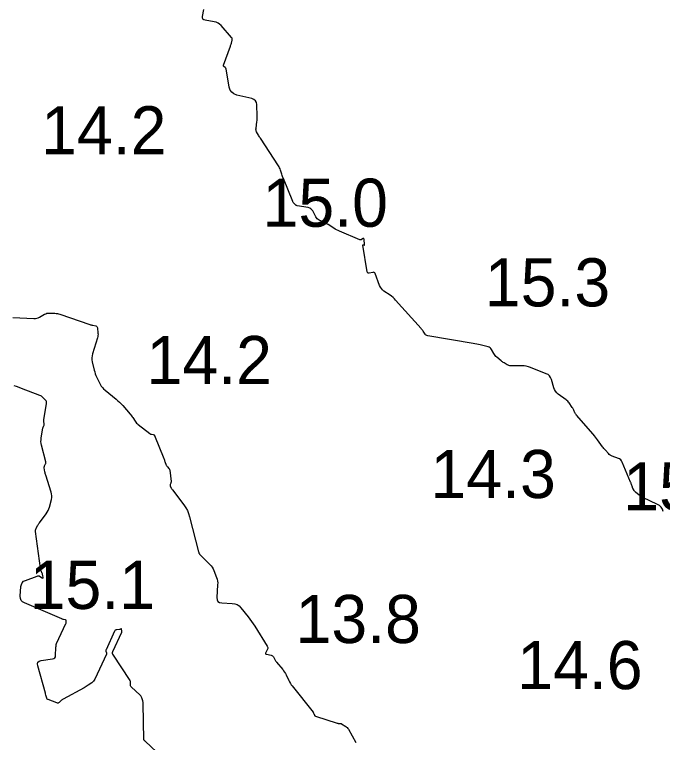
# Model space of a CAD drawing. Extents: x 1023796 to 1112670, y 656573 to 837340.
# Drawn here: x 1101060.7 to 1101127.9, y 690340.4 to 690416 of the extents above; entities that cross this region are included whole.
import ezdxf

# ---------------------------------------------------------------- set-up
doc = ezdxf.new("R2010")
doc.units = 0
doc.layers.add('V-CHAN-CONT-15FT', color=7, linetype='Continuous')
doc.layers.add('V-TOPO-SOUN', color=7, linetype='Continuous')

msp = doc.modelspace()

# ---------------------------------------------------------------- linework, layer by layer
at = {"layer": 'V-CHAN-CONT-15FT'}
for points in [[(1101127.973, 690364.406), (1101127.902, 690364.645), (1101127.783, 690364.848), (1101127.617, 690365.014), (1101127.403, 690365.143), (1101125.857, 690365.862), (1101125.764, 690365.909), (1101125.675, 690365.962), (1101125.589, 690366.02), (1101125.506, 690366.085), (1101125.1, 690366.425), (1101125.063, 690366.458), (1101125.03, 690366.494), (1101124.999, 690366.532), (1101124.972, 690366.573), (1101124.868, 690366.742), (1101124.843, 690366.785), (1101124.821, 690366.829), (1101124.802, 690366.874), (1101124.785, 690366.921), (1101124.691, 690367.214), (1101124.669, 690367.278), (1101124.647, 690367.342), (1101124.623, 690367.405), (1101124.597, 690367.468), (1101123.743, 690369.531), (1101123.673, 690369.663), (1101123.581, 690369.773), (1101123.467, 690369.859), (1101123.332, 690369.923), (1101122.674, 690370.159), (1101122.568, 690370.205), (1101122.47, 690370.262), (1101122.381, 690370.332), (1101122.299, 690370.413), (1101121.99, 690370.764), (1101121.914, 690370.853), (1101121.84, 690370.943), (1101121.768, 690371.036), (1101121.699, 690371.129), (1101121.183, 690371.84), (1101121.073, 690371.989), (1101120.96, 690372.135), (1101120.843, 690372.279), (1101120.723, 690372.42), (1101118.99, 690374.417), (1101118.942, 690374.475), (1101118.899, 690374.537), (1101118.861, 690374.602), (1101118.826, 690374.67), (1101118.699, 690374.946), (1101118.666, 690375.014), (1101118.631, 690375.081), (1101118.592, 690375.146), (1101118.551, 690375.21), (1101118.234, 690375.675), (1101118.163, 690375.77), (1101118.085, 690375.858), (1101118, 690375.939), (1101117.907, 690376.013), (1101117.087, 690376.609), (1101116.933, 690376.742), (1101116.806, 690376.894), (1101116.706, 690377.065), (1101116.635, 690377.256), (1101116.385, 690378.129), (1101116.306, 690378.325), (1101116.191, 690378.489), (1101116.04, 690378.619), (1101115.852, 690378.716), (1101114.203, 690379.366), (1101113.99, 690379.439), (1101113.774, 690379.491), (1101113.553, 690379.523), (1101113.328, 690379.535), (1101112.162, 690379.54), (1101112.067, 690379.546), (1101111.976, 690379.565), (1101111.888, 690379.595), (1101111.803, 690379.638), (1101111.471, 690379.832), (1101111.389, 690379.882), (1101111.31, 690379.936), (1101111.232, 690379.992), (1101111.157, 690380.052), (1101110.702, 690380.431), (1101110.613, 690380.512), (1101110.534, 690380.6), (1101110.463, 690380.696), (1101110.4, 690380.799), (1101110.169, 690381.225), (1101110.104, 690381.322), (1101110.024, 690381.4), (1101109.929, 690381.459), (1101109.819, 690381.499), (1101108.988, 690381.715), (1101108.81, 690381.759), (1101108.631, 690381.799), (1101108.451, 690381.835), (1101108.27, 690381.867), (1101103.549, 690382.648), (1101103.465, 690382.67), (1101103.391, 690382.707), (1101103.327, 690382.759), (1101103.273, 690382.827), (1101103.075, 690383.126), (1101103.024, 690383.2), (1101102.971, 690383.272), (1101102.915, 690383.342), (1101102.856, 690383.409), (1101100.212, 690386.365), (1101100.08, 690386.504), (1101099.941, 690386.634), (1101099.793, 690386.756), (1101099.638, 690386.868), (1101099.002, 690387.3), (1101098.854, 690387.417), (1101098.73, 690387.552), (1101098.628, 690387.705), (1101098.549, 690387.876), (1101098.088, 690389.109), (1101098.048, 690389.184), (1101097.993, 690389.231), (1101097.923, 690389.25), (1101097.838, 690389.242), (1101097.471, 690389.152), (1101097.388, 690389.144), (1101097.325, 690389.165), (1101097.282, 690389.215), (1101097.257, 690389.294), (1101096.82, 690392.061), (1101096.819, 690392.079), (1101096.825, 690392.091), (1101096.837, 690392.097), (1101096.856, 690392.096), (1101096.942, 690392.08), (1101096.961, 690392.08), (1101096.973, 690392.085), (1101096.98, 690392.098), (1101096.982, 690392.116), (1101096.935, 690392.704), (1101096.927, 690392.744), (1101096.908, 690392.765), (1101096.88, 690392.767), (1101096.843, 690392.751), (1101096.673, 690392.648), (1101096.631, 690392.628), (1101096.587, 690392.62), (1101096.542, 690392.622), (1101096.497, 690392.635), (1101094.387, 690393.516), (1101094.237, 690393.582), (1101094.091, 690393.655), (1101093.948, 690393.734), (1101093.808, 690393.82), (1101093.194, 690394.215), (1101093.086, 690394.282), (1101092.976, 690394.345), (1101092.864, 690394.404), (1101092.749, 690394.46), (1101092.288, 690394.674), (1101092.179, 690394.735), (1101092.085, 690394.81), (1101092.005, 690394.901), (1101091.939, 690395.006), (1101091.613, 690395.629), (1101091.529, 690395.756), (1101091.423, 690395.855), (1101091.297, 690395.926), (1101091.151, 690395.968), (1101090, 690396.172), (1101089.947, 690396.185), (1101089.898, 690396.206), (1101089.853, 690396.234), (1101089.812, 690396.27), (1101089.655, 690396.429), (1101089.618, 690396.47), (1101089.586, 690396.514), (1101089.558, 690396.562), (1101089.535, 690396.612), (1101088.559, 690398.987), (1101088.515, 690399.096), (1101088.474, 690399.205), (1101088.435, 690399.316), (1101088.398, 690399.427), (1101088.255, 690399.873), (1101088.216, 690399.983), (1101088.169, 690400.09), (1101088.116, 690400.193), (1101088.055, 690400.293), (1101086.171, 690403.172), (1101086.118, 690403.254), (1101086.068, 690403.336), (1101086.019, 690403.42), (1101085.972, 690403.505), (1101085.787, 690403.845), (1101085.748, 690403.932), (1101085.724, 690404.021), (1101085.715, 690404.113), (1101085.721, 690404.208), (1101085.812, 690404.871), (1101085.828, 690405.014), (1101085.839, 690405.157), (1101085.843, 690405.3), (1101085.841, 690405.444), (1101085.796, 690406.67), (1101085.757, 690406.898), (1101085.659, 690407.078), (1101085.502, 690407.209), (1101085.286, 690407.292), (1101083.717, 690407.666), (1101083.424, 690407.776), (1101083.198, 690407.949), (1101083.039, 690408.185), (1101082.948, 690408.484), (1101082.615, 690410.381), (1101082.604, 690410.423), (1101082.587, 690410.461), (1101082.562, 690410.495), (1101082.531, 690410.526), (1101082.392, 690410.639), (1101082.364, 690410.669), (1101082.348, 690410.703), (1101082.345, 690410.74), (1101082.354, 690410.78), (1101083.063, 690412.735), (1101083.09, 690412.81), (1101083.115, 690412.886), (1101083.139, 690412.963), (1101083.162, 690413.04), (1101083.25, 690413.348), (1101083.263, 690413.423), (1101083.257, 690413.494), (1101083.232, 690413.561), (1101083.189, 690413.624), (1101082.094, 690414.882), (1101081.944, 690415.028), (1101081.777, 690415.143), (1101081.592, 690415.227), (1101081.389, 690415.278), (1101080.432, 690415.442), (1101080.298, 690415.485), (1101080.21, 690415.56), (1101080.168, 690415.669), (1101080.172, 690415.81), (1101080.301, 690416.561)], [(1101060.473, 690384.552), (1101062.676, 690384.46), (1101062.822, 690384.464), (1101062.963, 690384.487), (1101063.1, 690384.53), (1101063.232, 690384.592), (1101063.771, 690384.892), (1101063.892, 690384.95), (1101064.019, 690384.99), (1101064.149, 690385.011), (1101064.284, 690385.014), (1101064.831, 690384.991), (1101064.967, 690384.981), (1101065.101, 690384.961), (1101065.234, 690384.931), (1101065.364, 690384.891), (1101068.464, 690383.828), (1101068.54, 690383.803), (1101068.616, 690383.781), (1101068.694, 690383.761), (1101068.771, 690383.744), (1101069.084, 690383.681), (1101069.154, 690383.657), (1101069.206, 690383.617), (1101069.24, 690383.562), (1101069.257, 690383.491), (1101069.315, 690382.928), (1101069.321, 690382.808), (1101069.315, 690382.689), (1101069.298, 690382.572), (1101069.268, 690382.456), (1101068.753, 690380.779), (1101068.704, 690380.573), (1101068.683, 690380.367), (1101068.689, 690380.159), (1101068.724, 690379.951), (1101068.923, 690379.09), (1101068.974, 690378.895), (1101069.037, 690378.705), (1101069.111, 690378.518), (1101069.196, 690378.336), (1101069.56, 690377.614), (1101069.659, 690377.44), (1101069.775, 690377.28), (1101069.907, 690377.132), (1101070.055, 690376.998), (1101071.212, 690376.056), (1101071.391, 690375.904), (1101071.563, 690375.745), (1101071.728, 690375.579), (1101071.887, 690375.406), (1101072.666, 690374.518), (1101072.74, 690374.431), (1101072.81, 690374.341), (1101072.878, 690374.249), (1101072.941, 690374.155), (1101073.19, 690373.772), (1101073.256, 690373.679), (1101073.329, 690373.593), (1101073.408, 690373.513), (1101073.495, 690373.44), (1101074.703, 690372.497), (1101074.742, 690372.47), (1101074.783, 690372.449), (1101074.827, 690372.433), (1101074.873, 690372.423), (1101075.061, 690372.391), (1101075.105, 690372.379), (1101075.141, 690372.357), (1101075.169, 690372.327), (1101075.191, 690372.287), (1101076.147, 690369.902), (1101076.178, 690369.824), (1101076.208, 690369.745), (1101076.239, 690369.667), (1101076.269, 690369.589), (1101076.408, 690369.219), (1101076.43, 690369.17), (1101076.456, 690369.123), (1101076.487, 690369.08), (1101076.523, 690369.04), (1101076.676, 690368.886), (1101076.71, 690368.846), (1101076.737, 690368.802), (1101076.755, 690368.754), (1101076.765, 690368.702), (1101076.904, 690367.524), (1101076.906, 690367.483), (1101076.903, 690367.442), (1101076.895, 690367.403), (1101076.882, 690367.364), (1101076.817, 690367.211), (1101076.805, 690367.172), (1101076.802, 690367.134), (1101076.807, 690367.097), (1101076.821, 690367.059), (1101076.931, 690366.83), (1101076.957, 690366.78), (1101076.985, 690366.731), (1101077.015, 690366.684), (1101077.048, 690366.639), (1101078.238, 690365.082), (1101078.432, 690364.8), (1101078.595, 690364.503), (1101078.728, 690364.191), (1101078.829, 690363.864), (1101079.763, 690360.227), (1101079.767, 690360.211), (1101079.771, 690360.195), (1101079.774, 690360.179), (1101079.778, 690360.162), (1101079.794, 690360.085), (1101079.797, 690360.074), (1101079.801, 690360.065), (1101079.806, 690360.056), (1101079.813, 690360.048), (1101079.841, 690360.017), (1101079.856, 690360.001), (1101079.871, 690359.986), (1101080.935, 690358.905), (1101081.063, 690358.761), (1101081.174, 690358.607), (1101081.269, 690358.442), (1101081.347, 690358.266), (1101081.624, 690357.541), (1101081.684, 690357.358), (1101081.723, 690357.173), (1101081.742, 690356.984), (1101081.74, 690356.791), (1101081.661, 690355.473), (1101081.68, 690355.233), (1101081.772, 690355.059), (1101081.936, 690354.95), (1101082.172, 690354.907), (1101083.261, 690354.862), (1101083.52, 690354.826), (1101083.754, 690354.739), (1101083.963, 690354.602), (1101084.145, 690354.414), (1101084.908, 690353.46), (1101085.088, 690353.228), (1101085.262, 690352.991), (1101085.429, 690352.749), (1101085.588, 690352.502), (1101086.888, 690350.43), (1101086.926, 690350.35), (1101086.94, 690350.27), (1101086.932, 690350.188), (1101086.9, 690350.106), (1101086.726, 690349.774), (1101086.699, 690349.699), (1101086.706, 690349.64), (1101086.747, 690349.597), (1101086.822, 690349.57), (1101087.295, 690349.472), (1101087.367, 690349.449), (1101087.429, 690349.414), (1101087.481, 690349.365), (1101087.523, 690349.302), (1101087.672, 690349.027), (1101087.711, 690348.959), (1101087.753, 690348.893), (1101087.798, 690348.83), (1101087.846, 690348.768), (1101088.49, 690347.985), (1101088.591, 690347.855), (1101088.684, 690347.72), (1101088.769, 690347.579), (1101088.845, 690347.434), (1101089.136, 690346.84), (1101089.212, 690346.694), (1101089.296, 690346.553), (1101089.387, 690346.416), (1101089.485, 690346.284), (1101091.638, 690343.547), (1101091.662, 690343.514), (1101091.683, 690343.48), (1101091.702, 690343.445), (1101091.718, 690343.408), (1101091.777, 690343.257), (1101091.795, 690343.222), (1101091.819, 690343.194), (1101091.849, 690343.172), (1101091.884, 690343.157), (1101094.16, 690342.421), (1101094.195, 690342.411), (1101094.23, 690342.404), (1101094.265, 690342.399), (1101094.301, 690342.397), (1101094.445, 690342.393), (1101094.48, 690342.39), (1101094.515, 690342.382), (1101094.547, 690342.37), (1101094.579, 690342.354), (1101095.037, 690342.074), (1101095.119, 690342.016), (1101095.192, 690341.95), (1101095.255, 690341.875), (1101095.31, 690341.79), (1101096.091, 690340.392)], [(1101076.638, 690338.253), (1101074.204, 690340.542), (1101074.192, 690340.554), (1101074.18, 690340.566), (1101074.168, 690340.579), (1101074.157, 690340.592), (1101074.113, 690340.646), (1101074.104, 690340.66), (1101074.097, 690340.675), (1101074.092, 690340.69), (1101074.091, 690340.707), (1101074.013, 690344.426), (1101074.009, 690344.507), (1101074, 690344.587), (1101073.985, 690344.666), (1101073.965, 690344.744), (1101073.875, 690345.056), (1101073.848, 690345.132), (1101073.811, 690345.201), (1101073.765, 690345.264), (1101073.71, 690345.322), (1101072.765, 690346.187), (1101072.726, 690346.231), (1101072.7, 690346.28), (1101072.686, 690346.333), (1101072.684, 690346.392), (1101072.703, 690346.636), (1101072.703, 690346.696), (1101072.693, 690346.753), (1101072.674, 690346.808), (1101072.645, 690346.86), (1101070.859, 690349.585), (1101070.848, 690349.606), (1101070.84, 690349.627), (1101070.836, 690349.65), (1101070.835, 690349.673), (1101070.839, 690349.769), (1101070.841, 690349.793), (1101070.845, 690349.816), (1101070.852, 690349.839), (1101070.861, 690349.861), (1101071.781, 690351.871), (1101071.794, 690351.906), (1101071.802, 690351.943), (1101071.804, 690351.98), (1101071.801, 690352.017), (1101071.772, 690352.197), (1101071.766, 690352.217), (1101071.755, 690352.228), (1101071.74, 690352.23), (1101071.72, 690352.223), (1101071.633, 690352.178), (1101071.61, 690352.168), (1101071.587, 690352.16), (1101071.564, 690352.153), (1101071.54, 690352.149), (1101071.218, 690352.103), (1101071.161, 690352.089), (1101071.113, 690352.062), (1101071.074, 690352.023), (1101071.043, 690351.973), (1101070.156, 690350.034), (1101070.143, 690349.998), (1101070.138, 690349.961), (1101070.14, 690349.925), (1101070.15, 690349.888), (1101070.203, 690349.739), (1101070.212, 690349.702), (1101070.214, 690349.665), (1101070.209, 690349.629), (1101070.196, 690349.593), (1101068.991, 690346.975), (1101068.935, 690346.871), (1101068.866, 690346.778), (1101068.785, 690346.694), (1101068.692, 690346.621), (1101068.296, 690346.35), (1101068.196, 690346.284), (1101068.094, 690346.22), (1101067.991, 690346.159), (1101067.886, 690346.101), (1101065.71, 690344.926), (1101065.649, 690344.89), (1101065.591, 690344.851), (1101065.536, 690344.807), (1101065.484, 690344.76), (1101065.281, 690344.562), (1101065.229, 690344.522), (1101065.172, 690344.501), (1101065.112, 690344.498), (1101065.048, 690344.514), (1101064.156, 690344.861), (1101064.102, 690344.889), (1101064.058, 690344.926), (1101064.025, 690344.973), (1101064.002, 690345.03), (1101063.916, 690345.337), (1101063.882, 690345.46), (1101063.864, 690345.522), (1101063.065, 690348.368), (1101063.037, 690348.582), (1101063.087, 690348.746), (1101063.216, 690348.859), (1101063.423, 690348.921), (1101064.601, 690349.095), (1101064.734, 690349.134), (1101064.831, 690349.205), (1101064.892, 690349.308), (1101064.916, 690349.444), (1101064.955, 690350.287), (1101064.957, 690350.322), (1101064.959, 690350.357), (1101064.962, 690350.392), (1101064.965, 690350.427), (1101064.978, 690350.567), (1101064.982, 690350.602), (1101064.99, 690350.635), (1101065.001, 690350.668), (1101065.014, 690350.701), (1101065.987, 690352.757), (1101066.001, 690352.791), (1101066.011, 690352.826), (1101066.017, 690352.862), (1101066.02, 690352.898), (1101066.021, 690353.047), (1101066.017, 690353.081), (1101066.003, 690353.107), (1101065.981, 690353.126), (1101065.949, 690353.138), (1101065.744, 690353.186), (1101065.698, 690353.198), (1101065.652, 690353.212), (1101065.608, 690353.228), (1101065.564, 690353.245), (1101061.675, 690354.901), (1101061.477, 690355.018), (1101061.34, 690355.172), (1101061.264, 690355.365), (1101061.251, 690355.595), (1101061.321, 690356.612), (1101061.363, 690356.831), (1101061.457, 690357.01), (1101061.603, 690357.152), (1101061.8, 690357.254), (1101063.005, 690357.703), (1101063.072, 690357.72), (1101063.137, 690357.721), (1101063.2, 690357.707), (1101063.262, 690357.677), (1101063.54, 690357.506), (1101063.578, 690357.488), (1101063.604, 690357.49), (1101063.616, 690357.513), (1101063.615, 690357.555), (1101063.584, 690357.765), (1101063.575, 690357.817), (1101063.563, 690357.869), (1101063.548, 690357.919), (1101063.53, 690357.969), (1101063.422, 690358.252), (1101063.399, 690358.316), (1101063.381, 690358.381), (1101063.366, 690358.447), (1101063.354, 690358.514), (1101062.83, 690362.31), (1101062.825, 690362.395), (1101062.833, 690362.478), (1101062.854, 690362.559), (1101062.889, 690362.637), (1101063.054, 690362.945), (1101063.097, 690363.021), (1101063.143, 690363.095), (1101063.191, 690363.167), (1101063.243, 690363.237), (1101063.948, 690364.161), (1101064.06, 690364.325), (1101064.155, 690364.498), (1101064.231, 690364.679), (1101064.288, 690364.87), (1101064.481, 690365.65), (1101064.516, 690365.845), (1101064.523, 690366.038), (1101064.503, 690366.231), (1101064.456, 690366.423), (1101063.898, 690368.165), (1101063.872, 690368.251), (1101063.849, 690368.338), (1101063.83, 690368.425), (1101063.814, 690368.513), (1101063.745, 690368.93), (1101063.74, 690368.986), (1101063.744, 690369.041), (1101063.757, 690369.095), (1101063.778, 690369.147), (1101063.883, 690369.354), (1101063.905, 690369.406), (1101063.916, 690369.459), (1101063.916, 690369.514), (1101063.907, 690369.569), (1101063.458, 690371.293), (1101063.42, 690371.478), (1101063.402, 690371.664), (1101063.404, 690371.85), (1101063.426, 690372.038), (1101063.607, 690373.087), (1101063.615, 690373.125), (1101063.625, 690373.163), (1101063.638, 690373.201), (1101063.654, 690373.237), (1101063.722, 690373.381), (1101063.735, 690373.417), (1101063.743, 690373.454), (1101063.744, 690373.492), (1101063.738, 690373.531), (1101063.693, 690373.73), (1101063.685, 690373.777), (1101063.682, 690373.823), (1101063.683, 690373.87), (1101063.688, 690373.916), (1101063.97, 690375.633), (1101063.976, 690375.727), (1101063.961, 690375.814), (1101063.925, 690375.895), (1101063.869, 690375.969), (1101063.604, 690376.256), (1101063.535, 690376.323), (1101063.459, 690376.381), (1101063.377, 690376.429), (1101063.289, 690376.469), (1101061.383, 690377.193), (1101061.13, 690377.285), (1101060.875, 690377.372), (1101060.617, 690377.452)]]:
    msp.add_lwpolyline(points, dxfattribs=at)

# ---------------------------------------------------------------- texts
at = {"layer": 'V-TOPO-SOUN'}
for s, p in [('14.2 ', (1101063.412, 690401.5)), ('15.0 ', (1101086.403, 690393.98)), ('15.3 ', (1101109.472, 690385.71)), ('14.2 ', (1101074.362, 690377.64)), ('14.3 ', (1101103.832, 690365.8)), ('15.3 ', (1101123.842, 690364.52)), ('15.1 ', (1101062.227, 690354.28)), ('13.8 ', (1101089.822, 690350.74)), ('14.6 ', (1101112.834, 690345.95))]:
    msp.add_text(s, height=5, dxfattribs=at).set_placement(p)

doc.saveas('drawing.dxf')
